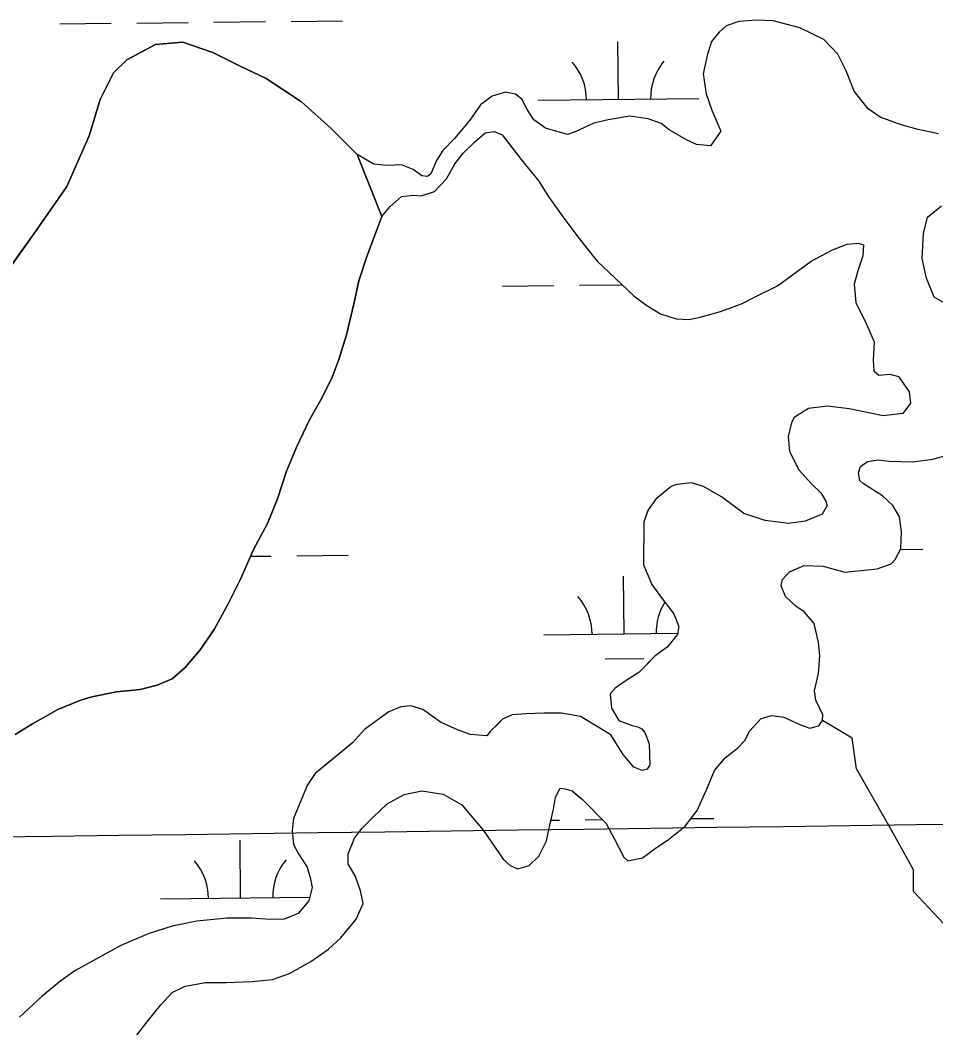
# Model space of a CAD drawing. Extents: x 3734862 to 3772949, y 391520 to 417239.
# Drawn here: x 3765448 to 3766018, y 409198 to 409825 of the extents above; entities that cross this region are included whole.
import ezdxf

# ---------------------------------------------------------------- set-up
doc = ezdxf.new("R2010")
doc.units = 0
for name, color, linetype in [('V-GRID-MAJR', 7, 'Continuous'), ('V-TOPO-SHOR', 7, 'Continuous'), ('V-WETL-SWMP', 7, 'Continuous')]:
    doc.layers.add(name, color=color, linetype=linetype)

msp = doc.modelspace()

# ---------------------------------------------------------------- linework, layer by layer
at = {"layer": 'V-GRID-MAJR'}
msp.add_spline([(3738908.57, 408973.48), (3741556.26, 409006.89), (3746851.64, 409074.29), (3752147, 409142.46), (3757442.36, 409211.39), (3762737.71, 409281.1), (3768033.05, 409351.58), (3770680.71, 409387.1)], degree=3, dxfattribs=at)
at = {"layer": 'V-TOPO-SHOR'}
for p, q in [((3765514.52, 409800.6), (3765532.35, 409810.03)), ((3765532.35, 409810.03), (3765549.36, 409811.55)), ((3765549.36, 409811.55), (3765567.93, 409805.15)), ((3765567.93, 409805.15), (3765584.5, 409796.78)), ((3765506.18, 409792.33), (3765514.52, 409800.6)), ((3765584.5, 409796.78), (3765601.09, 409788.81)), ((3765497.81, 409775.75), (3765506.18, 409792.33)), ((3765601.09, 409788.81), (3765623.18, 409774.48)), ((3765491, 409753.23), (3765497.81, 409775.75)), ((3765623.18, 409774.48), (3765641.71, 409757.8)), ((3765641.71, 409757.8), (3765657.86, 409741.53)), ((3765477.04, 409721.65), (3765491, 409753.23)), ((3765657.86, 409741.53), (3765673.15, 409702.98)), ((3765466.7, 409706.66), (3765477.04, 409721.65)), ((3765455.17, 409690.09), (3765466.7, 409706.66)), ((3765673.15, 409702.98), (3765669.97, 409694.72)), ((3765669.97, 409694.72), (3765663.6, 409677.42)), ((3765440.45, 409669.58), (3765455.17, 409690.09)), ((3765663.6, 409677.42), (3765658.82, 409662.87)), ((3765658.82, 409662.87), (3765656.02, 409649.49)), ((3765656.02, 409649.49), (3765651.22, 409629.43)), ((3765651.22, 409629.43), (3765646.43, 409614.09)), ((3765646.43, 409614.09), (3765642.06, 409602.29)), ((3765642.06, 409602.29), (3765635.31, 409588.93)), ((3765635.31, 409588.93), (3765628.18, 409576.36)), ((3765628.18, 409576.36), (3765620.24, 409559.85)), ((3765620.24, 409559.85), (3765613.88, 409544.52)), ((3765613.88, 409544.52), (3765608.3, 409527.21)), ((3765608.3, 409527.21), (3765601.94, 409511.88)), ((3765601.94, 409511.88), (3765593.22, 409495.77)), ((3765593.22, 409495.77), (3765585.12, 409477.29)), ((3765585.12, 409477.29), (3765577.58, 409461.97)), ((3765577.58, 409461.97), (3765568.85, 409445.85)), ((3765568.85, 409445.85), (3765560.14, 409433.29)), ((3765560.14, 409433.29), (3765550.65, 409422.3)), ((3765550.65, 409422.3), (3765542.75, 409415.24)), ((3765542.75, 409415.24), (3765533.28, 409411.34)), ((3765508.07, 409407.1), (3765492.7, 409404.01)), ((3765522.64, 409408.62), (3765508.07, 409407.1)), ((3765533.28, 409411.34), (3765522.64, 409408.62)), ((3765485.21, 409401.68), (3765471.41, 409396.22)), ((3765492.7, 409404.01), (3765485.21, 409401.68)), ((3765471.41, 409396.22), (3765455.62, 409387.22)), ((3765455.62, 409387.22), (3765444.97, 409380.57))]:
    msp.add_line(p, q, dxfattribs=at)
for points in [[(3766019.79, 409754.39), (3766007.15, 409757.21), (3765996.48, 409760.02), (3765983.44, 409764.81), (3765975.95, 409769.98), (3765967.29, 409781.09), (3765962.2, 409793.76), (3765957.1, 409804.07), (3765948.43, 409813.2), (3765933.43, 409820.37), (3765916.83, 409824.79), (3765906.16, 409825.22), (3765895.48, 409824.47), (3765887.55, 409821.73), (3765883.19, 409817.79), (3765878.42, 409811.88), (3765875.62, 409803.19), (3765873.2, 409791.73), (3765875.13, 409779.46), (3765878.65, 409769.16), (3765881.79, 409762.03), (3765884.14, 409756.09), (3765877.78, 409747.02), (3765869.08, 409747.84), (3765862.76, 409750.64), (3765852.11, 409757.01), (3765846.98, 409760.98), (3765839.08, 409763.78), (3765827.62, 409765.4), (3765814.17, 409763.08), (3765805.06, 409761.14), (3765793.57, 409755.65), (3765788.82, 409754.08), (3765774.99, 409758.09), (3765767.89, 409763.26), (3765763.56, 409769.6), (3765760.42, 409775.94), (3765756.48, 409779.12), (3765750.16, 409780.33), (3765741.84, 409777.99), (3765734.7, 409772.48), (3765727.94, 409763.01), (3765718.41, 409751.58), (3765711.26, 409744.09), (3765707.28, 409737.78), (3765703.69, 409729.49), (3765701.71, 409727.91), (3765698.15, 409728.32), (3765692.63, 409732.3), (3765685.52, 409735.09), (3765676.02, 409734.73), (3765668.12, 409735.55), (3765657.86, 409741.53)], [(3765673.15, 409702.98), (3765657.86, 409741.53), (3765641.71, 409757.8), (3765623.18, 409774.48), (3765601.09, 409788.81), (3765584.5, 409796.78), (3765567.93, 409805.15), (3765549.36, 409811.55), (3765532.35, 409810.03), (3765514.52, 409800.6), (3765506.18, 409792.33)], [(3765506.18, 409792.33), (3765497.81, 409775.75), (3765491, 409753.23), (3765477.04, 409721.65), (3765466.7, 409706.66), (3765455.17, 409690.09), (3765440.45, 409669.58)], [(3765657.86, 409741.53), (3765673.15, 409702.98), (3765678.29, 409709.26), (3765685.41, 409715.53), (3765692.5, 409716.29), (3765697.61, 409715.88), (3765705.89, 409718.6), (3765713.4, 409726.45), (3765718.56, 409735.88), (3765724.1, 409742.55), (3765730.81, 409749.22), (3765737.53, 409755.1), (3765743.05, 409755.87), (3765748.16, 409753.88), (3765754.43, 409745.59), (3765759.91, 409738.48), (3765770.89, 409725.05), (3765776.76, 409715.58), (3765785.37, 409703.34), (3765795.17, 409690.31), (3765807.32, 409675.3), (3765822.23, 409661.07), (3765830.07, 409653.55), (3765837.54, 409648.01), (3765846.57, 409642.47), (3765856.4, 409639.28), (3765864.27, 409638.86), (3765871.37, 409640.4), (3765883.98, 409643.9), (3765896.99, 409648.58), (3765905.28, 409652.88), (3765919.48, 409659.91), (3765929.75, 409667.35), (3765940.41, 409675.19), (3765953.82, 409682.22), (3765962.89, 409685.73), (3765969.98, 409686.49), (3765973.13, 409685.3), (3765972.71, 409678.61), (3765969.52, 409669.17), (3765967.13, 409660.91), (3765968.27, 409649.49), (3765974.91, 409636.07), (3765979.59, 409625.03), (3765979.16, 409613.61), (3765979.53, 409606.92), (3765982.66, 409604.15), (3765989.36, 409604.91), (3765994.87, 409603.32), (3766001.53, 409593.84), (3766002.29, 409586.75), (3765997.54, 409580.47), (3765985.33, 409578.94), (3765964.08, 409583.35), (3765950.7, 409584.98), (3765938.88, 409583.45), (3765929.8, 409577.97)], [(3766025.32, 409647.98), (3766017.03, 409652.76), (3766012.33, 409664.64), (3766009.61, 409676.91), (3766010.46, 409692.33), (3766012.87, 409702.61), (3766021.6, 409709.69)], [(3765444.97, 409380.57), (3765455.62, 409387.22), (3765471.41, 409396.22), (3765485.21, 409401.68), (3765492.7, 409404.01), (3765508.07, 409407.1), (3765522.64, 409408.62), (3765533.28, 409411.34), (3765542.75, 409415.24), (3765550.65, 409422.3), (3765560.14, 409433.29), (3765568.85, 409445.85), (3765577.58, 409461.97), (3765585.12, 409477.29), (3765593.22, 409495.77), (3765601.94, 409511.88), (3765608.3, 409527.21), (3765613.88, 409544.52), (3765620.24, 409559.85), (3765628.18, 409576.36), (3765635.31, 409588.93), (3765642.06, 409602.29), (3765646.43, 409614.09), (3765651.22, 409629.43), (3765656.02, 409649.49), (3765658.82, 409662.87), (3765663.6, 409677.42), (3765669.97, 409694.72), (3765673.15, 409702.98)], [(3765929.8, 409577.97), (3765928.21, 409574.83), (3765926.21, 409566.17), (3765926.96, 409556.72), (3765932.83, 409545.27), (3765940.67, 409536.58), (3765946.56, 409531.05), (3765949.69, 409525.92), (3765950.46, 409523.16), (3765947.29, 409517.66), (3765936.65, 409513.37), (3765926.4, 409511.83), (3765911.84, 409513.85), (3765898.47, 409518.24), (3765884.73, 409528.53), (3765873.33, 409534.87), (3765865.86, 409537.26), (3765856.8, 409536.11), (3765853.25, 409534.95), (3765843.77, 409527.11), (3765839.02, 409520.43), (3765836.23, 409512.96), (3765836.13, 409486.18), (3765841.21, 409473.96), (3765847.87, 409464.88), (3765854.92, 409455.79), (3765858.04, 409447.91), (3765857.23, 409442.79), (3765850.9, 409434.94), (3765843.4, 409429.46), (3765837.08, 409423.18), (3765833.12, 409419.26), (3765825.23, 409414.17), (3765818.52, 409409.47), (3765815.35, 409405.94), (3765816.11, 409396.88), (3765820.8, 409389.38), (3765829.06, 409386.2), (3765832.6, 409385.4), (3765834.96, 409384.21), (3765836.92, 409381.84), (3765839.65, 409374.74), (3765839.99, 409361.74), (3765838.41, 409358.99), (3765835.25, 409358.22), (3765830.14, 409360.21), (3765823.48, 409368.1), (3765815.65, 409380.34), (3765796.79, 409391.83), (3765784.99, 409393.85), (3765773.96, 409393.89), (3765762.94, 409393.54), (3765754.27, 409392.78), (3765748.35, 409390.05), (3765745.98, 409387.69), (3765740.85, 409382.59), (3765738.47, 409379.85), (3765728.23, 409380.67), (3765720.37, 409383.46), (3765709.76, 409388.22), (3765698.76, 409396.14), (3765691.29, 409398.53), (3765684.99, 409397.77), (3765677.49, 409394.65), (3765662.49, 409383.68), (3765654.98, 409375.44), (3765638.39, 409361.72), (3765631.67, 409356.23), (3765626.92, 409349.16), (3765625.33, 409345.23)], [(3765736.55, 409320.81), (3765748.74, 409302.97), (3765753.08, 409298.99), (3765757.82, 409297), (3765764.94, 409298.95), (3765770.9, 409304.86), (3765775.68, 409314.33), (3765777.69, 409324.21), (3765780.1, 409334.09), (3765781.32, 409341.6), (3765784.11, 409347.13), (3765787.27, 409346.72), (3765791.62, 409345.52), (3765793.98, 409343.53), (3765797.93, 409340.35), (3765802.65, 409335.59), (3765808.96, 409329.23), (3765812.9, 409325.27), (3765818, 409315.36), (3765823.89, 409304.26), (3765826.26, 409301.88), (3765835.36, 409303.82), (3765843.29, 409309.73), (3765851.62, 409315.23), (3765861.93, 409323.5), (3765869.49, 409333.35), (3765875.87, 409347.57), (3765880.26, 409358.23), (3765887.01, 409366.11), (3765894.55, 409372.02), (3765899.31, 409377.14), (3765902.1, 409382.67), (3765909.25, 409390.55), (3765915.98, 409392.51), (3765923.49, 409391.29), (3765933.76, 409386.51), (3765939.68, 409384.5), (3765945.23, 409386.07), (3765947.61, 409389.22), (3765947.62, 409392.78), (3765943.31, 409401.89), (3765942.54, 409407.83), (3765944.95, 409418.5), (3765945.79, 409429.57), (3765945.03, 409437.88), (3765942.3, 409449.75), (3765936, 409456.9), (3765930.87, 409460.48), (3765924.57, 409466.43), (3765921.83, 409473.16), (3765922.63, 409477.12), (3765927, 409481.85), (3765936.11, 409485.77), (3765947.98, 409485.33), (3765961.41, 409481.72), (3765981.59, 409483.62), (3765990.3, 409486.75), (3765992.68, 409489.51), (3765996.27, 409496.22), (3765996.7, 409506.9), (3765995.55, 409515.99), (3765991.23, 409523.13), (3765984.92, 409529.09), (3765973.09, 409536.65), (3765970.72, 409538.63), (3765969.95, 409543.38), (3765971.15, 409547.33), (3765975.51, 409550.48), (3765982.24, 409551.64), (3765988.96, 409550.82), (3766003.59, 409550.37), (3766016.25, 409551.91), (3766027.34, 409555.03)], [(3766084.35, 409103.89), (3766042.35, 409121.85), (3766028.71, 409138.22), (3766028.71, 409162.77), (3766042.35, 409187.31), (3766053.26, 409214.59), (3766047.81, 409236.41), (3766004.17, 409282.77), (3766004.17, 409296.41), (3765990.53, 409320.96), (3765968.71, 409359.14), (3765965.98, 409378.23), (3765947.61, 409389.22)], [(3765625.33, 409345.23), (3765618.18, 409328.33), (3765617.36, 409320.85), (3765618.12, 409312.18), (3765621.25, 409306.26), (3765626.73, 409297.97), (3765628.67, 409291.67), (3765629.83, 409285.36), (3765627.83, 409277.1), (3765621.1, 409269.25), (3765612.43, 409265.74), (3765603.76, 409265.38), (3765591.96, 409266.21), (3765576.99, 409266.27), (3765558.08, 409264.37), (3765542.72, 409261.28), (3765527.74, 409256.61), (3765510.77, 409249.2), (3765494.2, 409240.2), (3765481.97, 409233.55), (3765473.29, 409227.29), (3765461.83, 409217.88), (3765447.6, 409204.55)], [(3765659.93, 409283.25), (3765656.85, 409292.24), (3765652.2, 409300.06), (3765652.22, 409306.3), (3765656.16, 409316.04), (3765660.86, 409322.27), (3765667.52, 409328.87), (3765676.52, 409337.42), (3765687.08, 409343.24), (3765698.02, 409345.54), (3765711.27, 409343.53), (3765722.95, 409336.86), (3765729.56, 409329.03), (3765736.55, 409320.81)], [(3765518.34, 409190.54), (3765527.75, 409202.6), (3765535.59, 409212.32), (3765542.64, 409220.1), (3765550.85, 409223.97), (3765563.34, 409226.26), (3765576.22, 409226.21), (3765592.22, 409226.93), (3765605.1, 409228.05), (3765615.65, 409231.92), (3765628.94, 409239.28), (3765639.9, 409247.04), (3765647.73, 409254.04), (3765657.14, 409265.71), (3765661.46, 409275.44), (3765659.93, 409283.25)]]:
    msp.add_lwpolyline(points, dxfattribs=at)
at = {"layer": 'V-WETL-SWMP'}
for p, q in [((3765472.69, 409822.93), (3765504.69, 409823.27)), ((3765520.69, 409823.44), (3765552.68, 409823.78)), ((3765568.68, 409823.95), (3765600.68, 409824.29)), ((3765616.68, 409824.46), (3765648.68, 409824.79)), ((3765820.52, 409775.86), (3765820.14, 409811.86)), ((3765770.52, 409775.34), (3765870.52, 409776.39)), ((3765748.34, 409659.66), (3765780.34, 409660)), ((3765796.33, 409660.17), (3765822.86, 409660.45)), ((3765996.03, 409495.77), (3766010.08, 409495.92)), ((3765591.35, 409491.49), (3765604.2, 409491.63)), ((3765620.19, 409491.8), (3765652.19, 409492.14)), ((3765824.04, 409443.21), (3765823.66, 409479.21)), ((3765774.04, 409442.68), (3765857.35, 409443.56)), ((3765812.2, 409427.65), (3765836.2, 409427.9)), ((3765778.44, 409327.29), (3765783.85, 409327.34)), ((3765799.85, 409327.51), (3765810.55, 409327.63)), ((3765865.54, 409328.21), (3765879.84, 409328.36)), ((3765585.29, 409278.81), (3765584.91, 409314.81)), ((3765535.29, 409278.29), (3765628.35, 409279.27))]:
    msp.add_line(p, q, dxfattribs=at)
for points in [[(3766019.79, 409754.39), (3766007.15, 409757.21), (3765996.48, 409760.02), (3765983.45, 409764.81), (3765975.95, 409769.98), (3765967.29, 409781.09), (3765962.2, 409793.76), (3765957.1, 409804.07), (3765948.43, 409813.2), (3765933.43, 409820.37), (3765916.83, 409824.79), (3765906.16, 409825.22), (3765895.47, 409824.47), (3765887.55, 409821.73), (3765883.19, 409817.79), (3765878.42, 409811.88), (3765875.62, 409803.19), (3765873.2, 409791.73), (3765875.13, 409779.46), (3765878.65, 409769.16), (3765881.79, 409762.03), (3765884.14, 409756.09), (3765877.78, 409747.02), (3765869.08, 409747.84), (3765862.76, 409750.64), (3765852.11, 409757), (3765846.98, 409760.98)], [(3765846.98, 409760.98), (3765839.08, 409763.78), (3765827.62, 409765.4), (3765814.16, 409763.08), (3765805.06, 409761.14), (3765793.57, 409755.64), (3765788.82, 409754.08), (3765774.99, 409758.09), (3765767.89, 409763.26), (3765763.56, 409769.6), (3765760.42, 409775.94), (3765756.48, 409779.12), (3765750.16, 409780.33), (3765741.84, 409777.99), (3765734.7, 409772.48), (3765727.94, 409763.01), (3765718.41, 409751.58), (3765711.26, 409744.09), (3765707.28, 409737.78), (3765703.69, 409729.49), (3765701.71, 409727.91), (3765698.15, 409728.32), (3765692.63, 409732.3), (3765685.52, 409735.09), (3765676.03, 409734.73), (3765668.12, 409735.55), (3765657.86, 409741.53), (3765641.71, 409757.8), (3765623.18, 409774.48), (3765601.09, 409788.81), (3765584.5, 409796.78), (3765567.93, 409805.15), (3765549.36, 409811.55), (3765532.35, 409810.03), (3765514.52, 409800.6), (3765506.18, 409792.33)], [(3765506.18, 409792.33), (3765497.81, 409775.75), (3765491, 409753.23), (3765477.04, 409721.65), (3765455.17, 409690.09), (3765440.46, 409669.58)], [(3765444.96, 409380.57), (3765455.62, 409387.22), (3765471.41, 409396.22), (3765485.21, 409401.68), (3765492.7, 409404.01), (3765508.07, 409407.1), (3765522.64, 409408.62), (3765533.28, 409411.34), (3765542.75, 409415.24), (3765550.65, 409422.3), (3765560.14, 409433.29), (3765568.85, 409445.85), (3765577.58, 409461.97), (3765585.12, 409477.29), (3765593.22, 409495.77), (3765601.94, 409511.88), (3765608.3, 409527.21), (3765613.88, 409544.52), (3765620.24, 409559.85), (3765628.18, 409576.36), (3765635.31, 409588.93), (3765642.06, 409602.29), (3765646.43, 409614.09), (3765651.22, 409629.43), (3765656.02, 409649.49), (3765658.82, 409662.87), (3765663.6, 409677.42), (3765669.97, 409694.72), (3765673.15, 409702.98), (3765678.29, 409709.26), (3765685.41, 409715.53), (3765692.5, 409716.29), (3765697.61, 409715.88), (3765705.89, 409718.6), (3765713.4, 409726.45), (3765718.56, 409735.88), (3765724.1, 409742.55), (3765730.82, 409749.22), (3765737.53, 409755.1), (3765743.05, 409755.87), (3765748.16, 409753.88), (3765759.91, 409738.48), (3765770.89, 409725.05), (3765776.76, 409715.58), (3765785.37, 409703.34), (3765795.17, 409690.31), (3765807.32, 409675.3), (3765830.07, 409653.55), (3765837.53, 409648.01), (3765846.57, 409642.47), (3765856.4, 409639.28), (3765864.27, 409638.86), (3765871.37, 409640.4), (3765883.98, 409643.9), (3765896.99, 409648.58), (3765905.28, 409652.88), (3765919.48, 409659.91), (3765940.41, 409675.19), (3765953.82, 409682.22), (3765962.89, 409685.73), (3765969.98, 409686.49), (3765973.13, 409685.3), (3765972.71, 409678.61), (3765969.52, 409669.17), (3765967.13, 409660.91), (3765968.27, 409649.49), (3765974.91, 409636.07), (3765979.59, 409625.03), (3765979.16, 409613.61), (3765979.53, 409606.92), (3765982.67, 409604.15), (3765989.36, 409604.91), (3765994.87, 409603.32), (3766001.53, 409593.84), (3766002.29, 409586.75), (3765997.54, 409580.47), (3765985.33, 409578.94), (3765964.08, 409583.35), (3765950.7, 409584.98), (3765938.88, 409583.45), (3765929.8, 409577.97), (3765928.21, 409574.83), (3765926.21, 409566.17), (3765926.96, 409556.72)], [(3766025.32, 409647.98), (3766017.03, 409652.76), (3766012.33, 409664.64), (3766009.61, 409676.91), (3766010.46, 409692.33), (3766012.87, 409702.61), (3766021.6, 409709.69)], [(3765926.96, 409556.72), (3765932.83, 409545.28), (3765940.67, 409536.58), (3765946.56, 409531.05), (3765949.69, 409525.92), (3765950.46, 409523.16), (3765947.29, 409517.66), (3765936.65, 409513.37), (3765926.4, 409511.83), (3765911.84, 409513.85), (3765898.47, 409518.24), (3765884.73, 409528.53), (3765873.33, 409534.87), (3765865.86, 409537.26), (3765856.8, 409536.11), (3765853.25, 409534.95), (3765843.77, 409527.11), (3765839.02, 409520.43), (3765836.23, 409512.96), (3765836.13, 409486.18), (3765841.21, 409473.96), (3765847.87, 409464.88), (3765854.92, 409455.79), (3765858.04, 409447.91), (3765857.23, 409442.79), (3765850.9, 409434.94), (3765843.4, 409429.46), (3765833.12, 409419.26), (3765825.23, 409414.17), (3765818.52, 409409.47), (3765815.35, 409405.94), (3765816.11, 409396.88), (3765820.8, 409389.38), (3765829.06, 409386.2), (3765832.6, 409385.4), (3765834.96, 409384.21), (3765836.92, 409381.84), (3765839.65, 409374.74), (3765839.99, 409361.74), (3765838.41, 409358.99), (3765835.25, 409358.22), (3765830.14, 409360.2), (3765823.48, 409368.1), (3765815.65, 409380.34), (3765796.79, 409391.83), (3765784.99, 409393.85), (3765773.96, 409393.89), (3765762.94, 409393.54), (3765754.27, 409392.78), (3765748.35, 409390.05), (3765740.84, 409382.59), (3765738.47, 409379.85), (3765728.24, 409380.67), (3765720.37, 409383.46), (3765709.76, 409388.22), (3765698.76, 409396.14), (3765691.29, 409398.53), (3765684.99, 409397.77), (3765677.49, 409394.65), (3765662.49, 409383.68), (3765654.98, 409375.44), (3765631.67, 409356.23), (3765626.92, 409349.16), (3765625.33, 409345.23), (3765618.18, 409328.33), (3765617.36, 409320.85), (3765618.12, 409312.18), (3765621.25, 409306.26), (3765626.73, 409297.98), (3765628.67, 409291.67), (3765629.83, 409285.36), (3765627.83, 409277.1), (3765621.1, 409269.25), (3765612.43, 409265.74), (3765603.76, 409265.38), (3765591.95, 409266.21), (3765576.99, 409266.27), (3765558.08, 409264.37), (3765542.72, 409261.28), (3765527.73, 409256.61), (3765510.77, 409249.2), (3765481.97, 409233.55), (3765473.29, 409227.29), (3765461.83, 409217.88), (3765447.6, 409204.55)], [(3765984.92, 409529.09), (3765973.09, 409536.65), (3765970.72, 409538.63), (3765969.95, 409543.38), (3765971.15, 409547.33), (3765975.51, 409550.48), (3765982.24, 409551.64), (3765988.96, 409550.82), (3766003.59, 409550.37), (3766016.25, 409551.91), (3766027.34, 409555.03)], [(3765518.34, 409190.54), (3765527.75, 409202.6), (3765535.59, 409212.32), (3765542.64, 409220.1), (3765550.85, 409223.97), (3765563.35, 409226.26), (3765576.22, 409226.22), (3765592.22, 409226.93), (3765605.1, 409228.06), (3765615.65, 409231.92), (3765628.94, 409239.28), (3765639.9, 409247.04), (3765647.73, 409254.04), (3765657.14, 409265.71), (3765661.46, 409275.44), (3765659.93, 409283.25), (3765656.85, 409292.24), (3765652.19, 409300.06), (3765652.22, 409306.3), (3765656.16, 409316.04), (3765660.86, 409322.27), (3765667.52, 409328.87), (3765676.53, 409337.42), (3765687.08, 409343.24), (3765698.02, 409345.54), (3765711.27, 409343.53), (3765722.95, 409336.86), (3765736.55, 409320.81), (3765748.74, 409302.97), (3765753.08, 409298.99), (3765757.82, 409297), (3765764.94, 409298.95), (3765770.9, 409304.86), (3765775.68, 409314.33), (3765777.69, 409324.21), (3765780.1, 409334.09), (3765781.32, 409341.6), (3765784.11, 409347.13), (3765787.27, 409346.72), (3765791.62, 409345.52), (3765797.93, 409340.35), (3765812.9, 409325.27), (3765818, 409315.36), (3765823.89, 409304.26), (3765826.26, 409301.88), (3765835.36, 409303.82), (3765843.29, 409309.73), (3765851.62, 409315.23), (3765861.93, 409323.5), (3765869.48, 409333.36), (3765875.87, 409347.57), (3765880.26, 409358.23), (3765887.01, 409366.12), (3765894.55, 409372.02), (3765899.31, 409377.14), (3765902.1, 409382.67), (3765909.25, 409390.55), (3765915.98, 409392.51), (3765923.49, 409391.29), (3765933.76, 409386.51), (3765939.68, 409384.51), (3765945.23, 409386.07), (3765947.61, 409389.22), (3765947.62, 409392.78), (3765943.31, 409401.89), (3765942.54, 409407.83), (3765944.95, 409418.5), (3765945.79, 409429.57), (3765945.03, 409437.88), (3765942.3, 409449.75), (3765936, 409456.9), (3765930.88, 409460.48), (3765924.57, 409466.43), (3765921.83, 409473.17), (3765922.63, 409477.12), (3765927, 409481.85), (3765936.11, 409485.77), (3765947.98, 409485.33), (3765961.41, 409481.72), (3765981.59, 409483.62), (3765990.3, 409486.75), (3765992.68, 409489.51), (3765996.27, 409496.22), (3765996.7, 409506.89), (3765995.55, 409515.99), (3765991.23, 409523.13), (3765984.92, 409529.09)]]:
    msp.add_lwpolyline(points, dxfattribs=at)
for centre, start, end in [((3765765.28, 409775.76), 359.83336, 41.37702), ((3765875.76, 409776.92), 139.83336, 181.37702), ((3765768.79, 409443.1), 359.83336, 41.37702), ((3765879.27, 409444.27), 148.0183, 181.37702), ((3765530.04, 409278.71), 359.83336, 41.37702), ((3765640.52, 409279.87), 139.83336, 181.37702)]:
    msp.add_arc(centre, 35.25, start, end, dxfattribs=at)

doc.saveas('drawing.dxf')
